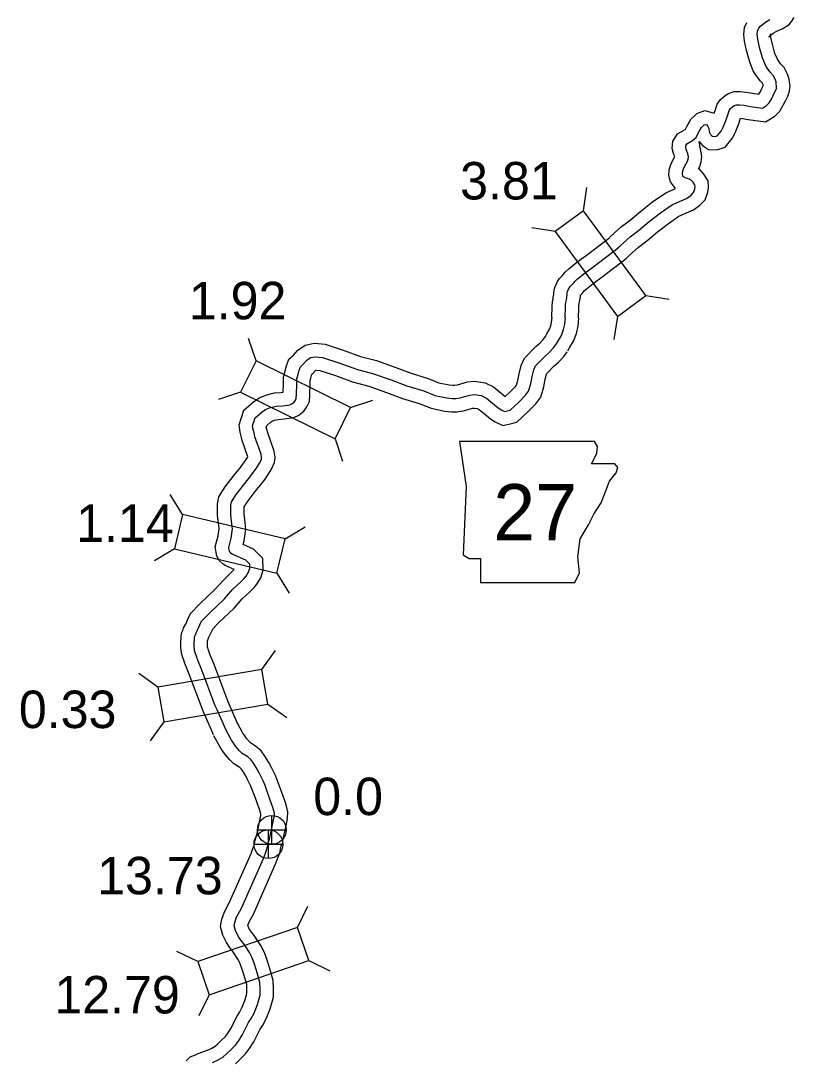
# Model space of a CAD drawing. Extents: x 31699 to 244310, y -8841 to 11474.
# Drawn here: x 98013 to 98594, y 6569 to 7351 of the extents above; entities that cross this region are included whole.
import ezdxf

# ---------------------------------------------------------------- set-up
doc = ezdxf.new("R2010")
doc.units = 0
for name, color, linetype in [('B_Logo', 7, 'Continuous'), ('G-ANNO-TEXT', 7, 'Continuous'), ('Level 21', 7, 'Continuous'), ('Level 55', 7, 'Continuous'), ('R_XS_EARTHWORK_STAGE1', 7, 'Continuous'), ('S_WALL', 7, 'Continuous'), ('S_WALL_ANNOT', 7, 'Continuous')]:
    doc.layers.add(name, color=color, linetype=linetype)

msp = doc.modelspace()

# ---------------------------------------------------------------- linework, layer by layer
at = {"layer": 'B_Logo'}
for points in [[(98567.38, 7345.93), (98568.87, 7347.56), (98572.41, 7350.31), (98575.77, 7352.32)], [(98461.58, 7180.64), (98463.19, 7182.21), (98470.7, 7189.05), (98477, 7193.73), (98485.05, 7200.58), (98493.51, 7207.11), (98502.44, 7213.32), (98513.14, 7217.89), (98516.48, 7220.43), (98518.37, 7222.28), (98519.25, 7224.97), (98519.48, 7226.51), (98519.38, 7227.98), (98518.14, 7230.09), (98516.91, 7231.4), (98515.03, 7232.23), (98513.75, 7232.87), (98512.68, 7233.18), (98510.86, 7234.01), (98510.31, 7234.8), (98509.95, 7236.06), (98510.05, 7237.6), (98510.79, 7240.29), (98512.52, 7243.53), (98513.81, 7245.83), (98514.3, 7247.44), (98514.53, 7249.19), (98514.08, 7251.52), (98513.31, 7253.37), (98512.82, 7254.63), (98512.45, 7256.22), (98512.55, 7257.63), (98513.39, 7258.98), (98517.6, 7261.48), (98520.29, 7263.54), (98522.14, 7267.39), (98523.1, 7269.21), (98524.39, 7271.24), (98525.57, 7272.34), (98526.35, 7273.09), (98527.21, 7273.44), (98528.42, 7273.07), (98529.17, 7272.02), (98529.81, 7270.43), (98530.19, 7267.9), (98531.1, 7265.91), (98531.79, 7265.12), (98532.66, 7264.54), (98534.53, 7264.52), (98536.19, 7265.02), (98538.98, 7268.49), (98540.51, 7271.46), (98542.73, 7276.85), (98544.3, 7281.43), (98545.18, 7284.05), (98546.15, 7285.41), (98547.91, 7286.98), (98549.03, 7287.61), (98550.62, 7288.24), (98552.88, 7288.16), (98556.35, 7287.9), (98560.91, 7287), (98570.19, 7285.79), (98573.02, 7287.59), (98575.17, 7289.71), (98577.1, 7293.09), (98578.51, 7295.93), (98579.98, 7298.63), (98580.54, 7300.45), (98580.77, 7302.46), (98580.53, 7304.12), (98580.37, 7305.45), (98579.73, 7307.51), (98578.27, 7310.35), (98576.02, 7312.71), (98574.02, 7315.54), (98572.16, 7318.5), (98570.05, 7323.54), (98567.82, 7331.44), (98566.56, 7337.56), (98566.14, 7341.22), (98566.36, 7343.7), (98567.38, 7345.93)], [(98421.93, 7128.07), (98422.07, 7136.09), (98422.23, 7138.56), (98422.42, 7139.36), (98422.61, 7140.3), (98422.85, 7141.78), (98423.1, 7143.32), (98423.22, 7143.92), (98423.39, 7145.66), (98423.51, 7147), (98423.69, 7147.8), (98424.21, 7149.08), (98424.85, 7150.36), (98425.64, 7151.57), (98426.82, 7152.86), (98427.67, 7153.6), (98428.59, 7154.75), (98429.24, 7155.5), (98431.28, 7157.47), (98436.88, 7161.89), (98443.74, 7167), (98461.63, 7180.59)], [(98415.38, 7108.42), (98416.86, 7110.93), (98419.05, 7114.78), (98420.75, 7119.23), (98421.66, 7123.32), (98422.04, 7128.06)], [(98147.39, 6897.22), (98148.75, 6899.99), (98154.75, 6906.13), (98166.05, 6916.86), (98172.1, 6923.74), (98175.56, 6927.02), (98177.72, 6929.07), (98180.78, 6932.08), (98182.15, 6933.78), (98184.15, 6936.89), (98185.02, 6939.78), (98184.95, 6942.86), (98182.02, 6945.8), (98171.73, 6950.52), (98171.12, 6950.91), (98170.17, 6951.82), (98169.75, 6952.48), (98169.29, 6955.48), (98170.94, 6962.4), (98171.99, 6969.37), (98171.58, 6973.03), (98170.83, 6980.1), (98170.74, 6987.38), (98171.16, 6989.66), (98174.77, 6995.22), (98181.19, 7003.57), (98185.8, 7009.42), (98188.39, 7012.81), (98190.07, 7015.19), (98191.62, 7017.62), (98192.59, 7019.12), (98193.8, 7021.81), (98193.9, 7023.15), (98193.58, 7025.55), (98188.9, 7038.74), (98188.17, 7041.6), (98187.52, 7044.06), (98187.13, 7046.79), (98189.13, 7052.85), (98193.97, 7057.09), (98196.86, 7059.23), (98200.63, 7060.71), (98205.07, 7061.67), (98209.73, 7062.04), (98215.11, 7062.76), (98216.69, 7063.53), (98218.33, 7064.77), (98219.24, 7066.12), (98219.94, 7067.54), (98220, 7070.81), (98220.38, 7078.04), (98220.29, 7082.24), (98221.22, 7085.54), (98222.15, 7088.83), (98223.03, 7091.26), (98225.06, 7093.17), (98227.73, 7096.17), (98230.68, 7098.17), (98233.87, 7098.84), (98239.54, 7098.36), (98252.56, 7094.1), (98265.12, 7089.42), (98277.25, 7086.34), (98291.15, 7081.43), (98302.97, 7076.94), (98315.65, 7073.14), (98324.05, 7069.71), (98333.09, 7067.84), (98336.96, 7067.39), (98339.69, 7067.45), (98343.08, 7067.92), (98346.19, 7068.85), (98350.36, 7070.01), (98353.69, 7070.35), (98358.84, 7069.59), (98362.74, 7067.74), (98368.78, 7062.66), (98371.69, 7060.38), (98374.33, 7058.7), (98376.35, 7057.68), (98378.34, 7058.12), (98380.53, 7058.7), (98387.06, 7064.72), (98392.22, 7069.85), (98394.48, 7072.97), (98396.16, 7078.48), (98397.18, 7083.98), (98398.27, 7088.95), (98399.74, 7092.05), (98406.78, 7099.29), (98409.99, 7101.96), (98413.18, 7105.44), (98415.38, 7108.42)], [(98159, 6836.49), (98148.82, 6863.88), (98147.02, 6868.13), (98145.85, 6870.65), (98145.36, 6872.04), (98144.87, 6873.71), (98144.38, 6875.1), (98144.03, 6876.23), (98143.54, 6878.03), (98143.38, 6879.23), (98143.29, 6880.76), (98143.14, 6882.36), (98143.18, 6883.57), (98143.17, 6884.37), (98143.35, 6885.97), (98143.46, 6887.31), (98143.58, 6888.38), (98144.16, 6889.66), (98144.6, 6891.2), (98145.44, 6892.75), (98145.83, 6893.49), (98147.39, 6897.22)], [(98166.88, 6818.67), (98160.5, 6833.37), (98159, 6836.49)], [(98200.13, 6737.19), (98202.65, 6749.46), (98203.31, 6752.81), (98203.44, 6755.75), (98202.42, 6760.07), (98198.65, 6770.46), (98196.46, 6776.42), (98195.04, 6779.99), (98192.32, 6785.54), (98190.65, 6788.77), (98187.89, 6793.18), (98186.1, 6795.81), (98183.45, 6798.09), (98179.33, 6800.66), (98177.36, 6802.62), (98174.63, 6805.76), (98173.04, 6808.06), (98171.26, 6810.56), (98166.88, 6818.67)], [(98156.91, 6568.19), (98161.12, 6570.16), (98164.8, 6572.31), (98167.61, 6574.71), (98171, 6578.06), (98174.26, 6581.2), (98176.45, 6584.32), (98179.35, 6588.86), (98184.13, 6598.25), (98186.06, 6601.29), (98188.23, 6605.41), (98189.63, 6608.52), (98190.82, 6611.75), (98192.79, 6618.8), (98192.76, 6623.47), (98192.65, 6628.41), (98191.34, 6633.25), (98189.7, 6638.22), (98188.48, 6642.07), (98186.77, 6647.03), (98184.75, 6651.06), (98181.93, 6655.14), (98179.72, 6658.49), (98178.21, 6660.32), (98176.15, 6663.35), (98174.26, 6667.38), (98173.32, 6670.96), (98173.72, 6673.51), (98175.1, 6677.61), (98178.74, 6684.3), (98195.35, 6721.72), (98196.73, 6725.63), (98197.86, 6728.66), (98198.35, 6730.67), (98198.76, 6733.08), (98199.5, 6735.7), (98200.13, 6737.19)]]:
    msp.add_lwpolyline(points, dxfattribs=at)
at = {"layer": 'G-ANNO-TEXT'}
msp.add_lwpolyline([(98342.42, 7035.19), (98347.49, 7001.35), (98345.24, 6950.04), (98349.75, 6947.22), (98358.21, 6947.22), (98358.21, 6929.17), (98429.26, 6929.17), (98432.65, 6936.5), (98431.52, 6948.34), (98433.21, 6961.88), (98439.41, 6972.59), (98443.36, 6980.49), (98449, 6988.95), (98452.38, 6997.97), (98455.2, 7005.3), (98460.28, 7011.5), (98461.41, 7015.45), (98459.15, 7018.27), (98441.67, 7018.27), (98445.62, 7026.17), (98446.18, 7031.24), (98443.84, 7035.14)], close=True, dxfattribs=at)
at = {"layer": 'Level 21'}
for p, q in [((98201.55, 6732.29), (98201.55, 6753.95)), ((98190.72, 6743.12), (98212.39, 6743.12)), ((98199.01, 6721.56), (98199.01, 6743.23)), ((98188.17, 6732.39), (98209.84, 6732.39))]:
    msp.add_line(p, q, dxfattribs=at)
for centre in [(98201.55, 6743.12), (98199.01, 6732.39)]:
    msp.add_circle(centre, 10.83, dxfattribs=at)
at = {"layer": 'Level 55'}
for points in [[(98574.75, 7339.17), (98575.68, 7340.18), (98578.07, 7342.04), (98580.34, 7343.4), (98585.43, 7345.6), (98590.16, 7348.72), (98592.12, 7351.01), (98593.94, 7353.86)], [(98455.48, 7188.66), (98456.32, 7189.48), (98464.34, 7196.78), (98470.77, 7201.56), (98478.75, 7208.35), (98487.6, 7215.18), (98497.57, 7222.11), (98504.8, 7225.2), (98501.15, 7230.45), (98499.86, 7234.98), (98500.14, 7239.27), (98501.45, 7244.02), (98503.74, 7248.32), (98504.22, 7249.18), (98504.04, 7249.62), (98503.24, 7251.67), (98502.37, 7255.45), (98502.76, 7260.8), (98506.18, 7266.33), (98511.99, 7269.78), (98512.31, 7270.02), (98513.21, 7271.89), (98514.44, 7274.23), (98516.64, 7277.69), (98518.7, 7279.61), (98520.8, 7281.62), (98526.74, 7284.06), (98533.87, 7281.85), (98534.83, 7284.63), (98536.17, 7288.65), (98538.66, 7292.13), (98542.08, 7295.18), (98544.71, 7296.65), (98548.87, 7298.32), (98553.44, 7298.15), (98557.71, 7297.83), (98562.52, 7296.87), (98567.39, 7296.24), (98568.27, 7297.79), (98569.63, 7300.54), (98570.67, 7302.44), (98570.62, 7302.82), (98570.55, 7303.34), (98570.44, 7303.7), (98570.03, 7304.49), (98568.27, 7306.34), (98565.7, 7310), (98563.25, 7313.88), (98560.6, 7320.23), (98558.1, 7329.06), (98556.67, 7335.99), (98556.1, 7341.09), (98556.54, 7346.29), (98558.28, 7350.09)], [(98522.53, 7260.53), (98525.13, 7257.54), (98529.59, 7254.58), (98535.95, 7254.49), (98542.04, 7256.35), (98547.4, 7263), (98549.6, 7267.25), (98552.09, 7273.33), (98553.72, 7278.07), (98555, 7277.97), (98559.29, 7277.12), (98572.5, 7275.41), (98579.28, 7279.72), (98583.18, 7283.55), (98585.93, 7288.39), (98587.38, 7291.31), (98589.24, 7294.72), (98590.38, 7298.4), (98590.85, 7302.6), (98590.45, 7305.42), (98590.19, 7307.57), (98589.01, 7311.32), (98586.5, 7316.21), (98583.76, 7319.07), (98582.35, 7321.08), (98581.07, 7323.13), (98579.51, 7326.84), (98577.54, 7333.81), (98576.44, 7339.13), (98576.21, 7341.2), (98576.47, 7341.77)], [(98467.68, 7172.62), (98470.05, 7174.93), (98477.07, 7181.32), (98483.23, 7185.9), (98491.35, 7192.81), (98499.42, 7199.04), (98507.31, 7204.52), (98518.2, 7209.18), (98523.02, 7212.85), (98527.12, 7216.84), (98529.01, 7222.66), (98529.53, 7226.09), (98529.2, 7231.01), (98526.19, 7236.12), (98522.81, 7239.73), (98522.04, 7240.07), (98523.05, 7241.87), (98524.11, 7245.3), (98524.66, 7249.49), (98522.53, 7260.53)], [(98411.93, 7128.25), (98412.08, 7136.5), (98412.31, 7140.03), (98412.65, 7141.47), (98412.77, 7142.09), (98412.98, 7143.37), (98413.25, 7145.1), (98413.32, 7145.43), (98413.43, 7146.57), (98413.6, 7148.56), (98414.13, 7150.82), (98415.09, 7153.21), (98416.17, 7155.33), (98417.69, 7157.7), (98419.82, 7160.02), (98420.41, 7160.54), (98420.92, 7161.18), (98422, 7162.41), (98424.69, 7165), (98430.79, 7169.82), (98437.73, 7174.99), (98455.58, 7188.55)], [(98431.93, 7127.89), (98432.07, 7135.67), (98432.16, 7137.09), (98432.2, 7137.26), (98432.45, 7138.51), (98432.72, 7140.18), (98432.94, 7141.53), (98433.12, 7142.41), (98433.35, 7144.74), (98433.38, 7145.05), (98433.54, 7145.38), (98433.58, 7145.44), (98433.81, 7145.69), (98434.93, 7146.67), (98436.26, 7148.33), (98436.48, 7148.59), (98437.87, 7149.93), (98442.97, 7153.96), (98449.75, 7159.01), (98467.67, 7172.62)], [(98406.77, 7113.51), (98408.21, 7115.94), (98409.98, 7119.06), (98411.15, 7122.12), (98411.75, 7124.82), (98412.02, 7128.24)], [(98423.99, 7103.34), (98425.52, 7105.92), (98428.12, 7110.51), (98430.35, 7116.34), (98431.57, 7121.83), (98432.06, 7127.88)], [(98138.09, 6900.98), (98140.48, 6905.84), (98147.73, 6913.25), (98158.84, 6923.8), (98164.89, 6930.69), (98168.68, 6934.27), (98170.77, 6936.27), (98173.34, 6938.78), (98166.93, 6941.72), (98164.91, 6943.01), (98162.35, 6945.46), (98160.19, 6948.91), (98159.11, 6955.89), (98161.12, 6964.31), (98161.91, 6969.56), (98161.64, 6971.95), (98160.84, 6979.51), (98160.73, 6988.23), (98161.68, 6993.43), (98166.6, 7001), (98173.3, 7009.71), (98177.9, 7015.55), (98180.33, 7018.74), (98181.76, 7020.76), (98183.2, 7023.03), (98183.63, 7023.69), (98179.32, 7035.83), (98178.5, 7039.09), (98177.71, 7042.06), (98176.9, 7047.7), (98180.49, 7058.57), (98187.69, 7064.89), (98191.97, 7068.05), (98197.72, 7070.31), (98203.61, 7071.59), (98208.67, 7071.99), (98210.06, 7072.17), (98210.38, 7078.19), (98210.26, 7083.52), (98211.6, 7088.25), (98212.63, 7091.9), (98214.44, 7096.9), (98217.87, 7100.14), (98221.09, 7103.75), (98226.7, 7107.55), (98233.24, 7108.93), (98241.54, 7108.23), (98255.86, 7103.54), (98268.1, 7098.98), (98280.15, 7095.92), (98294.59, 7090.82), (98306.19, 7086.42), (98318.98, 7082.58), (98326.98, 7079.32), (98334.68, 7077.72), (98337.43, 7077.4), (98338.89, 7077.43), (98340.93, 7077.72), (98343.41, 7078.46), (98348.51, 7079.88), (98353.91, 7080.43), (98361.77, 7079.27), (98368.19, 7076.22), (98375.08, 7070.43), (98376.93, 7068.99), (98380.15, 7071.95), (98384.6, 7076.37), (98385.41, 7077.49), (98386.43, 7080.86), (98387.38, 7085.97), (98388.75, 7092.2), (98391.41, 7097.83), (98399.98, 7106.64), (98403.07, 7109.22), (98405.45, 7111.8), (98407.33, 7114.36)], [(98157.39, 6894.52), (98161.77, 6899.01), (98173.26, 6909.92), (98179.31, 6916.79), (98182.45, 6919.77), (98184.66, 6921.88), (98188.21, 6925.35), (98190.28, 6927.93), (98193.32, 6932.67), (98195.05, 6938.42), (98194.86, 6947.07), (98187.84, 6954.14), (98180.1, 6957.69), (98180.77, 6960.49), (98182.08, 6969.18), (98181.52, 6974.12), (98180.82, 6980.69), (98180.76, 6986.08), (98182.94, 6989.43), (98189.08, 6997.43), (98193.7, 7003.29), (98196.45, 7006.89), (98198.38, 7009.61), (98200.03, 7012.22), (98201.4, 7014.32), (98203.63, 7019.31), (98203.95, 7023.42), (98203.36, 7027.9), (98198.48, 7041.66), (98197.85, 7044.12), (98197.38, 7045.92), (98197.77, 7047.12), (98200.25, 7049.3), (98201.75, 7050.4), (98203.54, 7051.11), (98206.53, 7051.76), (98210.78, 7052.09), (98218.03, 7053.06), (98221.94, 7054.96), (98225.71, 7057.81), (98227.91, 7061.11), (98229.9, 7065.11), (98230, 7070.46), (98230.39, 7077.88), (98230.32, 7080.97), (98230.85, 7082.82), (98231.64, 7085.63), (98232.24, 7086.2), (98234.36, 7088.59), (98234.59, 7088.74), (98237.54, 7088.49), (98249.26, 7084.65), (98262.14, 7079.86), (98274.34, 7076.76), (98287.71, 7072.04), (98299.76, 7067.47), (98312.31, 7063.7), (98321.12, 7060.11), (98331.49, 7057.96), (98336.49, 7057.37), (98340.49, 7057.46), (98345.22, 7058.12), (98348.97, 7059.25), (98352.22, 7060.15), (98353.46, 7060.28), (98355.9, 7059.92), (98357.29, 7059.26), (98362.48, 7054.89), (98365.92, 7052.21), (98369.37, 7050.01), (98375.03, 7047.14), (98380.71, 7048.41), (98385.48, 7049.67), (98393.98, 7057.5), (98399.84, 7063.32), (98403.56, 7068.45), (98405.89, 7076.11), (98406.98, 7082), (98407.8, 7085.7), (98408.07, 7086.27), (98413.58, 7091.94), (98416.91, 7094.71), (98420.91, 7099.07), (98423.43, 7102.49)], [(98149.86, 6832.43), (98139.51, 6860.23), (98137.88, 6864.07), (98136.58, 6866.88), (98135.84, 6868.97), (98135.35, 6870.63), (98134.88, 6871.97), (98134.43, 6873.42), (98133.71, 6876.06), (98133.42, 6878.31), (98133.32, 6879.98), (98133.12, 6882.07), (98133.18, 6883.69), (98133.16, 6884.84), (98133.39, 6886.94), (98133.51, 6888.27), (98133.81, 6891.06), (98134.75, 6893.13), (98135.29, 6895.02), (98136.63, 6897.47), (98136.85, 6897.89), (98138.09, 6900.98)], [(98168.68, 6839.44), (98158.14, 6867.53), (98156.16, 6872.19), (98155.13, 6874.42), (98154.88, 6875.12), (98154.39, 6876.78), (98153.88, 6878.24), (98153.63, 6879.04), (98153.37, 6879.99), (98153.35, 6880.15), (98153.27, 6881.55), (98153.16, 6882.66), (98153.19, 6883.44), (98153.18, 6883.9), (98153.3, 6885.01), (98153.33, 6885.38), (98153.91, 6887.39), (98154.26, 6888.04), (98154.82, 6889.09), (98157.39, 6894.52)], [(98176.05, 6822.65), (98169.6, 6837.53), (98168.68, 6839.44)], [(98157.71, 6814.69), (98151.41, 6829.21), (98149.86, 6832.43)], [(98209.93, 6735.17), (98212.46, 6747.49), (98213.27, 6751.62), (98213.5, 6756.7), (98212.01, 6762.94), (98208.05, 6773.89), (98205.8, 6779.99), (98204.2, 6784.04), (98201.26, 6790.04), (98199.35, 6793.73), (98196.27, 6798.65), (98193.62, 6802.53), (98189.4, 6806.16), (98185.58, 6808.55), (98184.66, 6809.46), (98182.54, 6811.9), (98181.23, 6813.81), (98179.76, 6815.87), (98175.68, 6823.42)], [(98190.34, 6739.2), (98192.85, 6751.43), (98193.35, 6754.01), (98193.39, 6754.8), (98192.82, 6757.2), (98189.26, 6767.03), (98187.11, 6772.85), (98185.89, 6775.95), (98183.39, 6781.04), (98181.96, 6783.81), (98179.52, 6787.71), (98178.58, 6789.09), (98177.51, 6790.01), (98173.09, 6792.78), (98170.06, 6795.78), (98166.71, 6799.63), (98164.86, 6802.32), (98162.76, 6805.25), (98158.08, 6813.92)], [(98137.31, 6569.64), (98140.16, 6572.49), (98144.19, 6574.06), (98146.25, 6574.91), (98149.6, 6576.21), (98153.12, 6577.46), (98156.48, 6579.02), (98158.99, 6580.49), (98160.84, 6582.08), (98164.01, 6585.21), (98166.63, 6587.73), (98168.14, 6589.89), (98170.66, 6593.83), (98175.43, 6603.2), (98177.4, 6606.31), (98179.24, 6609.8), (98180.37, 6612.3), (98181.3, 6614.83), (98182.78, 6620.13), (98182.76, 6623.32), (98182.67, 6626.97), (98181.76, 6630.38), (98180.18, 6635.14), (98178.98, 6638.93), (98177.53, 6643.15), (98176.13, 6645.95), (98173.64, 6649.54), (98171.66, 6652.55), (98170.2, 6654.32), (98167.44, 6658.37), (98164.82, 6663.95), (98163.11, 6670.46), (98163.98, 6675.9), (98165.89, 6681.62), (98169.77, 6688.73), (98186.05, 6725.42), (98187.33, 6729.04), (98188.28, 6731.59), (98188.55, 6732.69), (98188.99, 6735.29), (98190.05, 6739.04), (98190.93, 6741.11)], [(98174.38, 6567.34), (98177.99, 6570.9), (98181.89, 6574.67), (98184.76, 6578.75), (98188.04, 6583.89), (98192.83, 6593.29), (98194.72, 6596.28), (98197.22, 6601.03), (98198.89, 6604.73), (98200.34, 6608.66), (98202.81, 6617.47), (98202.75, 6623.63), (98202.62, 6629.85), (98200.92, 6636.13), (98199.21, 6641.3), (98197.97, 6645.2), (98196.01, 6650.92), (98193.37, 6656.18), (98190.22, 6660.73), (98187.79, 6664.43), (98186.22, 6666.33), (98184.86, 6668.32), (98183.7, 6670.8), (98183.55, 6671.36), (98184.3, 6673.6), (98187.72, 6679.87), (98204.65, 6718.03), (98206.13, 6722.21), (98207.44, 6725.72), (98208.15, 6728.65), (98208.53, 6730.88), (98208.95, 6732.37), (98209.33, 6733.26)]]:
    msp.add_lwpolyline(points, dxfattribs=at)
at = {"layer": 'R_XS_EARTHWORK_STAGE1'}
for p, q in [((98435.63, 7208.65), (98438.3, 7226.05)), ((98414.35, 7193.02), (98396.96, 7195.69)), ((98482.51, 7144.81), (98499.91, 7142.15)), ((98461.23, 7129.19), (98458.56, 7111.79)), ((98189.78, 7095.85), (98184.15, 7112.53)), ((98178.05, 7072.2), (98161.38, 7066.57)), ((98260.74, 7060.68), (98277.42, 7066.31)), ((98249.02, 7037.03), (98254.64, 7020.35)), ((98134.48, 6980.22), (98125.27, 6995.22)), ((98211.52, 6961.83), (98226.51, 6971.05)), ((98128.35, 6954.55), (98113.36, 6945.33)), ((98205.39, 6936.15), (98214.6, 6921.16)), ((98194.03, 6863.75), (98204.22, 6878.1)), ((98115.95, 6850.5), (98101.6, 6860.69)), ((98198.45, 6837.72), (98212.8, 6827.54)), ((98120.36, 6824.48), (98110.18, 6810.12)), ((98220.78, 6669.88), (98228.5, 6685.7)), ((98145.89, 6644.12), (98130.08, 6651.83)), ((98229.37, 6644.92), (98245.19, 6637.2)), ((98154.48, 6619.15), (98146.76, 6603.34))]:
    msp.add_line(p, q, dxfattribs=at)
for points in [[(98414.35, 7193.02), (98461.23, 7129.19), (98482.51, 7144.81), (98435.63, 7208.65)], [(98260.74, 7060.68), (98189.78, 7095.85), (98178.05, 7072.2), (98249.02, 7037.03)], [(98211.52, 6961.83), (98134.48, 6980.22), (98128.35, 6954.55), (98205.39, 6936.15)], [(98194.03, 6863.75), (98115.95, 6850.5), (98120.36, 6824.48), (98198.45, 6837.72)], [(98220.78, 6669.88), (98145.89, 6644.12), (98154.48, 6619.15), (98229.37, 6644.92)]]:
    msp.add_lwpolyline(points, close=True, dxfattribs=at)

# ---------------------------------------------------------------- texts
at = {"layer": 'G-ANNO-TEXT'}
msp.add_text('27', height=42.24, dxfattribs=at).set_placement((98367.96, 6960.83))
at = {"layer": 'S_WALL'}
for s, p in [('3.81', (98343, 7217.09)), ('1.92', (98139.2, 7126.99)), ('1.14', (98054.51, 6959.66)), ('0.33', (98011.53, 6819.68)), ('12.79', (98038.2, 6605.15))]:
    msp.add_text(s, height=28.16, dxfattribs=at).set_placement(p)
at = {"layer": 'S_WALL_ANNOT'}
for s, p in [('0.0', (98232.68, 6754.24)), ('13.73', (98070.38, 6694.71))]:
    msp.add_text(s, height=28.16, dxfattribs=at).set_placement(p)

doc.saveas('drawing.dxf')
